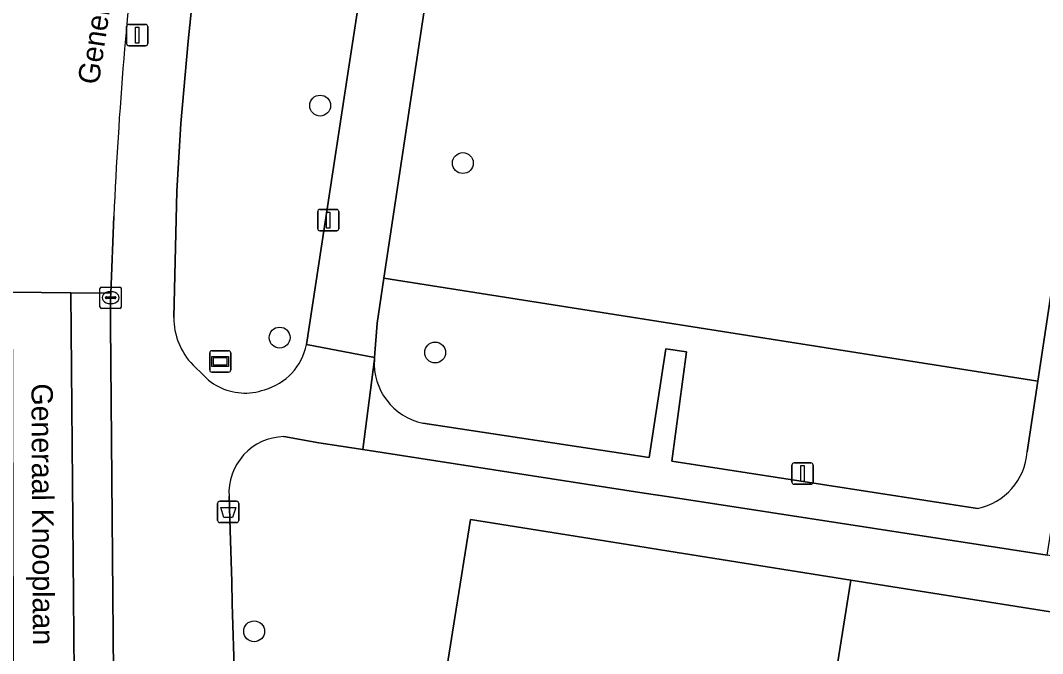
# Model space of a CAD drawing. Extents: x 161084 to 161928, y 385354 to 386522.
# Drawn here: x 161639.69 to 161687.58, y 385425.09 to 385454.78 of the extents above; entities that cross this region are included whole.
import ezdxf

# ---------------------------------------------------------------- set-up
doc = ezdxf.new("R2010")
doc.units = 0
for name, color, linetype in [('IMGEO_Afvalbak', 7, 'Continuous'), ('IMGEO_Boom', 7, 'Continuous'), ('IMGEO_Fietspad_gesloten', 7, 'Continuous'), ('IMGEO_Groenvoorziening', 7, 'Continuous'), ('IMGEO_Informatiebord', 7, 'Continuous'), ('IMGEO_Kolk', 7, 'Continuous'), ('IMGEO_Lichtmast', 7, 'Continuous'), ('IMGEO_Openbare_ruimte_label', 7, 'Continuous'), ('IMGEO_Pand', 7, 'Continuous'), ('IMGEO_Rijbaan_lokaal_gesloten', 7, 'Continuous'), ('IMGEO_Rijbaan_lokaal_open', 7, 'Continuous'), ('IMGEO_Voetpad_open', 7, 'Continuous')]:
    doc.layers.add(name, color=color, linetype=linetype)

msp = doc.modelspace()

# ---------------------------------------------------------------- linework, layer by layer
at = {"layer": 'IMGEO_Afvalbak'}
for p, q in [((161648.925, 385431.33), (161648.925, 385432.13)), ((161648.925, 385432.13), (161648.925, 385431.33)), ((161649.025, 385432.23), (161649.815, 385432.23)), ((161649.815, 385432.23), (161649.025, 385432.23)), ((161649.915, 385432.13), (161649.915, 385431.33)), ((161649.915, 385431.33), (161649.915, 385432.13)), ((161649.815, 385431.23), (161649.025, 385431.23)), ((161649.025, 385431.23), (161649.815, 385431.23))]:
    msp.add_line(p, q, dxfattribs=at)
msp.add_lwpolyline([(161649.068, 385431.944), (161649.772, 385431.944), (161649.623, 385431.474), (161649.217, 385431.474), (161649.068, 385431.944)], dxfattribs=at)
for centre, start, end in [((161649.025, 385432.13), 90, 180), ((161649.025, 385432.13), 90, 180), ((161649.815, 385432.13), 0, 90), ((161649.815, 385432.13), 360, 90), ((161649.025, 385431.33), 180, 270), ((161649.025, 385431.33), 180, 270), ((161649.815, 385431.33), 270, 0), ((161649.815, 385431.33), 270, 0)]:
    msp.add_arc(centre, 0.1, start, end, dxfattribs=at)
at = {"layer": 'IMGEO_Boom'}
for centre in [(161653.727, 385450.783), (161660.413, 385448.088), (161651.83, 385439.905), (161659.116, 385439.206), (161650.634, 385426.134)]:
    msp.add_circle(centre, 0.489, dxfattribs=at)
at = {"layer": 'IMGEO_Fietspad_gesloten'}
msp.add_lwpolyline([(161643.92, 385441.991), (161642.051, 385442.009), (161642.23, 385420.626), (161644.095, 385420.617), (161644.09, 385420.697), (161644.086, 385420.778), (161644.051, 385421.992), (161644.054, 385422.357), (161643.897, 385440.551), (161643.912, 385441.776)], close=True, dxfattribs=at)
at = {"layer": 'IMGEO_Groenvoorziening'}
msp.add_lwpolyline([(161687.355, 385437.87), (161694.277, 385483.736), (161687.851, 385484.707), (161690.149, 385500), (161691.027, 385505.856), (161697.457, 385504.857), (161700.47, 385525.043), (161684.952, 385527.492), (161683.871, 385520.546), (161668.88, 385522.726), (161665.355, 385500), (161656.719, 385442.697)], close=True, dxfattribs=at)
for points in [[(161647.993, 385458.185), (161647.537, 385453.796), (161647.198, 385449.946), (161647.015, 385446.776), (161646.866, 385440.852)], [(161653.085, 385439.584), (161655.028, 385452.288), (161655.683, 385456.575)], [(161687.355, 385437.87), (161656.719, 385442.697), (161656.399, 385440.577), (161656.274, 385438.966), (161656.268, 385438.891)], [(161658.543, 385435.892), (161669.148, 385434.281), (161669.917, 385439.371), (161670.89, 385439.24), (161670.21, 385434.108), (161676.161, 385433.187), (161677.27, 385433.016), (161684.524, 385431.894)], [(161647.772, 385438.616), (161648.263, 385438.141), (161648.503, 385437.908)], [(161686.853, 385434.542), (161687.355, 385437.87)], [(161706.433, 385426.827), (161705.715, 385426.938), (161698.294, 385428.083), (161697.099, 385428.267), (161689.366, 385429.461), (161688.35, 385429.618), (161687.795, 385429.703), (161679.607, 385430.967), (161670.074, 385432.438), (161668.914, 385432.617), (161655.732, 385434.651), (161653.669, 385434.969), (161652.029, 385435.264)], [(161649.459, 385432.447), (161649.507, 385430.881), (161649.582, 385428.447), (161649.613, 385427.428), (161649.827, 385420.482), (161649.92, 385419.461), (161650.258, 385418.495)], [(161662.949, 385415.678), (161663.754, 385420.742), (161659.187, 385421.469), (161659.876, 385425.794), (161660.033, 385426.782), (161660.765, 385431.379), (161668.52, 385430.144), (161669.679, 385429.959), (161678.593, 385428.539), (161687.94, 385427.051), (161688.957, 385426.889), (161696.683, 385425.658), (161695.843, 385420.388), (161695.104, 385415.749), (161690.598, 385416.467), (161689.792, 385411.399), (161694.189, 385410.698)]]:
    msp.add_lwpolyline(points, dxfattribs=at)
for centre, radius, start, end in [((161650.076, 385440.851), 3.21, 179.985, 224.1294), ((161650.395, 385440.104), 2.74, 285.3665, 349.0624), ((161659.136, 385438.704), 2.874, 176.269, 258.0979), ((161650.211, 385440.023), 2.719, 231.085, 277.6757), ((161650.178, 385440.149), 2.848, 277.9934, 289.3385), ((161652.094, 385432.624), 2.641, 91.4185, 183.832), ((161683.946, 385434.751), 2.914, 281.4386, 355.8961)]:
    msp.add_arc(centre, radius, start, end, dxfattribs=at)
at = {"layer": 'IMGEO_Informatiebord'}
for p, q in [((161648.651, 385439.288), (161649.441, 385439.288)), ((161649.441, 385439.288), (161648.651, 385439.288)), ((161648.551, 385438.388), (161648.551, 385439.188)), ((161648.551, 385439.188), (161648.551, 385438.388)), ((161649.541, 385439.188), (161649.541, 385438.388)), ((161649.541, 385438.388), (161649.541, 385439.188)), ((161649.441, 385438.288), (161648.651, 385438.288)), ((161648.651, 385438.288), (161649.441, 385438.288))]:
    msp.add_line(p, q, dxfattribs=at)
for points in [[(161648.652, 385439.02), (161649.44, 385439.02), (161649.44, 385438.556), (161648.652, 385438.556), (161648.652, 385439.02)], [(161648.717, 385438.955), (161648.717, 385438.621), (161649.375, 385438.621), (161649.375, 385438.955), (161648.717, 385438.955)]]:
    msp.add_lwpolyline(points, dxfattribs=at)
for centre, start, end in [((161648.651, 385439.188), 90, 180), ((161648.651, 385439.188), 90, 180), ((161649.441, 385439.188), 0, 90), ((161649.441, 385439.188), 360, 90), ((161648.651, 385438.388), 180, 270), ((161648.651, 385438.388), 180, 270), ((161649.441, 385438.388), 270, 0), ((161649.441, 385438.388), 270, 0)]:
    msp.add_arc(centre, 0.1, start, end, dxfattribs=at)
at = {"layer": 'IMGEO_Kolk'}
for p, q in [((161643.411, 385441.35), (161643.411, 385442.202)), ((161643.486, 385442.276), (161644.338, 385442.276)), ((161644.412, 385442.202), (161644.412, 385441.35)), ((161643.67, 385441.77), (161643.67, 385441.782)), ((161644.108, 385441.733), (161643.71, 385441.733)), ((161643.713, 385441.819), (161644.111, 385441.819)), ((161643.899, 385442.056), (161643.924, 385442.056)), ((161644.154, 385441.782), (161644.154, 385441.77)), ((161644.338, 385441.276), (161643.486, 385441.276)), ((161643.922, 385441.496), (161643.897, 385441.496))]:
    msp.add_line(p, q, dxfattribs=at)
for points in [[(161643.411, 385441.35), (161643.411, 385442.202)], [(161643.486, 385442.276), (161644.338, 385442.276)], [(161644.412, 385442.202), (161644.412, 385441.35)], [(161644.338, 385441.276), (161643.486, 385441.276)]]:
    msp.add_lwpolyline(points, dxfattribs=at)
for centre, radius, start, end in [((161643.488, 385442.2), 0.0765, 91.552, 178.448), ((161643.488, 385442.2), 0.0765, 91.552, 178.448), ((161644.336, 385442.2), 0.0765, 1.552, 88.448), ((161644.336, 385442.2), 0.0765, 1.552, 88.448), ((161643.71, 385441.779), 0.0403, 85.8775, 175.7526), ((161643.707, 385441.769), 0.0366, 178.938, 274.7102), ((161644.111, 385441.776), 0.043, 264.8664, 352.4533), ((161644.115, 385441.781), 0.0386, 1.7309, 96.639), ((161643.488, 385441.352), 0.0765, 181.552, 268.448), ((161643.488, 385441.352), 0.0765, 181.552, 268.448), ((161644.336, 385441.352), 0.0765, 271.552, 358.448), ((161644.336, 385441.352), 0.0765, 271.552, 358.448)]:
    msp.add_arc(centre, radius, start, end, dxfattribs=at)
for centre, major_axis, ratio, start_param, end_param in [((161643.898, 385441.776), (-0.387, 0.002), 0.722429, 4.712389, 7.853982), ((161643.923, 385441.776), (-0.39, 0.002), 0.717154, 1.570796, 4.712389)]:
    msp.add_ellipse(centre, major_axis=major_axis, ratio=ratio, start_param=start_param, end_param=end_param, dxfattribs=at)
at = {"layer": 'IMGEO_Lichtmast'}
for p, q in [((161644.662, 385453.69), (161644.662, 385454.49)), ((161644.662, 385454.49), (161644.662, 385453.69)), ((161644.762, 385454.59), (161645.552, 385454.59)), ((161645.552, 385454.59), (161644.762, 385454.59)), ((161645.652, 385454.49), (161645.652, 385453.69)), ((161645.652, 385453.69), (161645.652, 385454.49)), ((161645.552, 385453.59), (161644.762, 385453.59)), ((161644.762, 385453.59), (161645.552, 385453.59)), ((161653.612, 385445.012), (161653.612, 385445.812)), ((161653.612, 385445.812), (161653.612, 385445.012)), ((161653.712, 385445.912), (161654.502, 385445.912)), ((161654.502, 385445.912), (161653.712, 385445.912)), ((161654.602, 385445.812), (161654.602, 385445.012)), ((161654.602, 385445.012), (161654.602, 385445.812)), ((161654.502, 385444.912), (161653.712, 385444.912)), ((161653.712, 385444.912), (161654.502, 385444.912)), ((161675.931, 385434.028), (161676.721, 385434.028)), ((161676.721, 385434.028), (161675.931, 385434.028)), ((161675.831, 385433.128), (161675.831, 385433.928)), ((161675.831, 385433.928), (161675.831, 385433.128)), ((161676.821, 385433.928), (161676.821, 385433.128)), ((161676.821, 385433.128), (161676.821, 385433.928)), ((161676.721, 385433.028), (161675.931, 385433.028)), ((161675.931, 385433.028), (161676.721, 385433.028))]:
    msp.add_line(p, q, dxfattribs=at)
for points in [[(161645.082, 385454.465), (161645.232, 385454.465), (161645.232, 385453.715), (161645.082, 385453.715), (161645.082, 385454.465)], [(161654.032, 385445.787), (161654.182, 385445.787), (161654.182, 385445.037), (161654.032, 385445.037), (161654.032, 385445.787)], [(161676.251, 385433.903), (161676.401, 385433.903), (161676.401, 385433.153), (161676.251, 385433.153), (161676.251, 385433.903)]]:
    msp.add_lwpolyline(points, dxfattribs=at)
for centre, start, end in [((161644.762, 385454.49), 90, 180), ((161644.762, 385454.49), 90, 180), ((161645.552, 385454.49), 0, 90), ((161645.552, 385454.49), 360, 90), ((161644.762, 385453.69), 180, 270), ((161644.762, 385453.69), 180, 270), ((161645.552, 385453.69), 270, 0), ((161645.552, 385453.69), 270, 0), ((161653.712, 385445.812), 90, 180), ((161653.712, 385445.812), 90, 180), ((161654.502, 385445.812), 0, 90), ((161654.502, 385445.812), 360, 90), ((161653.712, 385445.012), 180, 270), ((161653.712, 385445.012), 180, 270), ((161654.502, 385445.012), 270, 0), ((161654.502, 385445.012), 270, 0), ((161675.931, 385433.928), 90, 180), ((161675.931, 385433.928), 90, 180), ((161676.721, 385433.928), 0, 90), ((161676.721, 385433.928), 360, 90), ((161675.931, 385433.128), 180, 270), ((161675.931, 385433.128), 180, 270), ((161676.721, 385433.128), 270, 0), ((161676.721, 385433.128), 270, 0)]:
    msp.add_arc(centre, 0.1, start, end, dxfattribs=at)
at = {"layer": 'IMGEO_Pand'}
for points in [[(161677.015, 385418.63), (161678.593, 385428.539), (161669.679, 385429.959), (161668.52, 385430.144), (161660.765, 385431.379), (161660.033, 385426.782), (161659.876, 385425.794), (161659.187, 385421.469), (161663.754, 385420.742), (161667.25, 385420.185), (161670.73, 385419.631)], [(161683.3, 385417.629), (161687.035, 385417.034), (161690.598, 385416.467), (161695.104, 385415.749), (161695.843, 385420.388), (161696.683, 385425.658), (161688.957, 385426.889), (161687.94, 385427.051), (161678.593, 385428.539), (161677.015, 385418.63)]]:
    msp.add_lwpolyline(points, close=True, dxfattribs=at)
at = {"layer": 'IMGEO_Rijbaan_lokaal_gesloten'}
msp.add_lwpolyline([(161644.095, 385420.617), (161642.23, 385420.626), (161642.051, 385442.009), (161639.301, 385442.036), (161639.382, 385415.385), (161639.401, 385399.233), (161639.539, 385386.001), (161639.576, 385382.414), (161643.366, 385382.613)], dxfattribs=at)
at = {"layer": 'IMGEO_Rijbaan_lokaal_open'}
msp.add_lwpolyline([(161637.517, 385446.293), (161637.549, 385442.052), (161639.301, 385442.036), (161642.051, 385442.009), (161643.92, 385441.991), (161644.06, 385445.586)], dxfattribs=at)
msp.add_arc((161833.966, 385437.297), 190.087, 173.02986, 177.50061, dxfattribs=at)
at = {"layer": 'IMGEO_Voetpad_open'}
for points in [[(161656.268, 385438.891), (161655.732, 385434.651), (161668.914, 385432.617), (161670.074, 385432.438), (161679.607, 385430.967), (161687.795, 385429.703), (161688.497, 385434.107), (161689.58, 385441.334), (161690.48, 385447.333), (161691.266, 385452.58), (161691.376, 385453.312), (161692.797, 385462.794), (161692.94, 385463.744), (161696.643, 385488.449), (161696.796, 385489.473), (161698.167, 385498.626), (161698.304, 385499.531), (161698.375, 385500), (161701.928, 385523.472), (161702.137, 385524.559), (161707.374, 385558.705)], [(161707.374, 385558.705), (161705.534, 385558.969), (161704.956, 385555.095), (161702.756, 385540.358), (161702.189, 385536.561), (161700.47, 385525.043), (161697.457, 385504.857), (161696.732, 385500), (161694.277, 385483.736), (161687.355, 385437.87), (161686.853, 385434.542)], [(161646.866, 385440.852), (161647.015, 385446.776), (161647.198, 385449.946), (161647.537, 385453.796), (161647.993, 385458.185), (161648.507, 385462.144), (161648.548, 385462.752), (161649.596, 385470.673), (161651.761, 385484.769), (161655.178, 385507.25)], [(161655.683, 385456.575), (161655.028, 385452.288), (161653.085, 385439.584), (161656.274, 385438.966), (161656.399, 385440.577), (161656.719, 385442.697), (161665.355, 385500)], [(161644.06, 385445.586), (161643.92, 385441.991), (161643.912, 385441.776), (161643.897, 385440.551), (161644.054, 385422.357), (161644.051, 385421.992), (161644.086, 385420.778), (161644.09, 385420.697), (161644.095, 385420.617)], [(161652.029, 385435.264), (161653.669, 385434.969), (161655.732, 385434.651), (161656.268, 385438.891), (161656.274, 385438.966), (161653.085, 385439.584)], [(161684.524, 385431.894), (161677.27, 385433.016), (161676.161, 385433.187), (161670.21, 385434.108), (161670.89, 385439.24), (161669.917, 385439.371), (161669.148, 385434.281), (161658.543, 385435.892)], [(161648.503, 385437.908), (161648.263, 385438.141), (161647.772, 385438.616)], [(161650.258, 385418.495), (161649.92, 385419.461), (161649.827, 385420.482), (161649.613, 385427.428), (161649.582, 385428.447), (161649.507, 385430.881), (161649.459, 385432.447)]]:
    msp.add_lwpolyline(points, dxfattribs=at)
for centre, radius, start, end in [((161833.966, 385437.297), 190.087, 173.02986, 177.50061), ((161650.076, 385440.851), 3.21, 179.985, 224.1294), ((161650.395, 385440.104), 2.74, 285.3665, 349.0624), ((161659.136, 385438.704), 2.874, 176.269, 258.0979), ((161650.211, 385440.023), 2.719, 231.085, 277.6757), ((161650.178, 385440.149), 2.848, 277.9934, 289.3385), ((161652.094, 385432.624), 2.641, 91.4185, 183.832), ((161683.946, 385434.751), 2.914, 281.4386, 355.8961)]:
    msp.add_arc(centre, radius, start, end, dxfattribs=at)

# ---------------------------------------------------------------- texts
at = {"layer": 'IMGEO_Openbare_ruimte_label'}
for s, rotation, p in [('Generaal Coenderslaan', 81.4324, (161643.347, 385451.73)), ('Generaal Knooplaan', 270.3438, (161640.198, 385437.753))]:
    msp.add_text(s, height=1, rotation=rotation, dxfattribs=at).set_placement(p)

doc.saveas('drawing.dxf')
